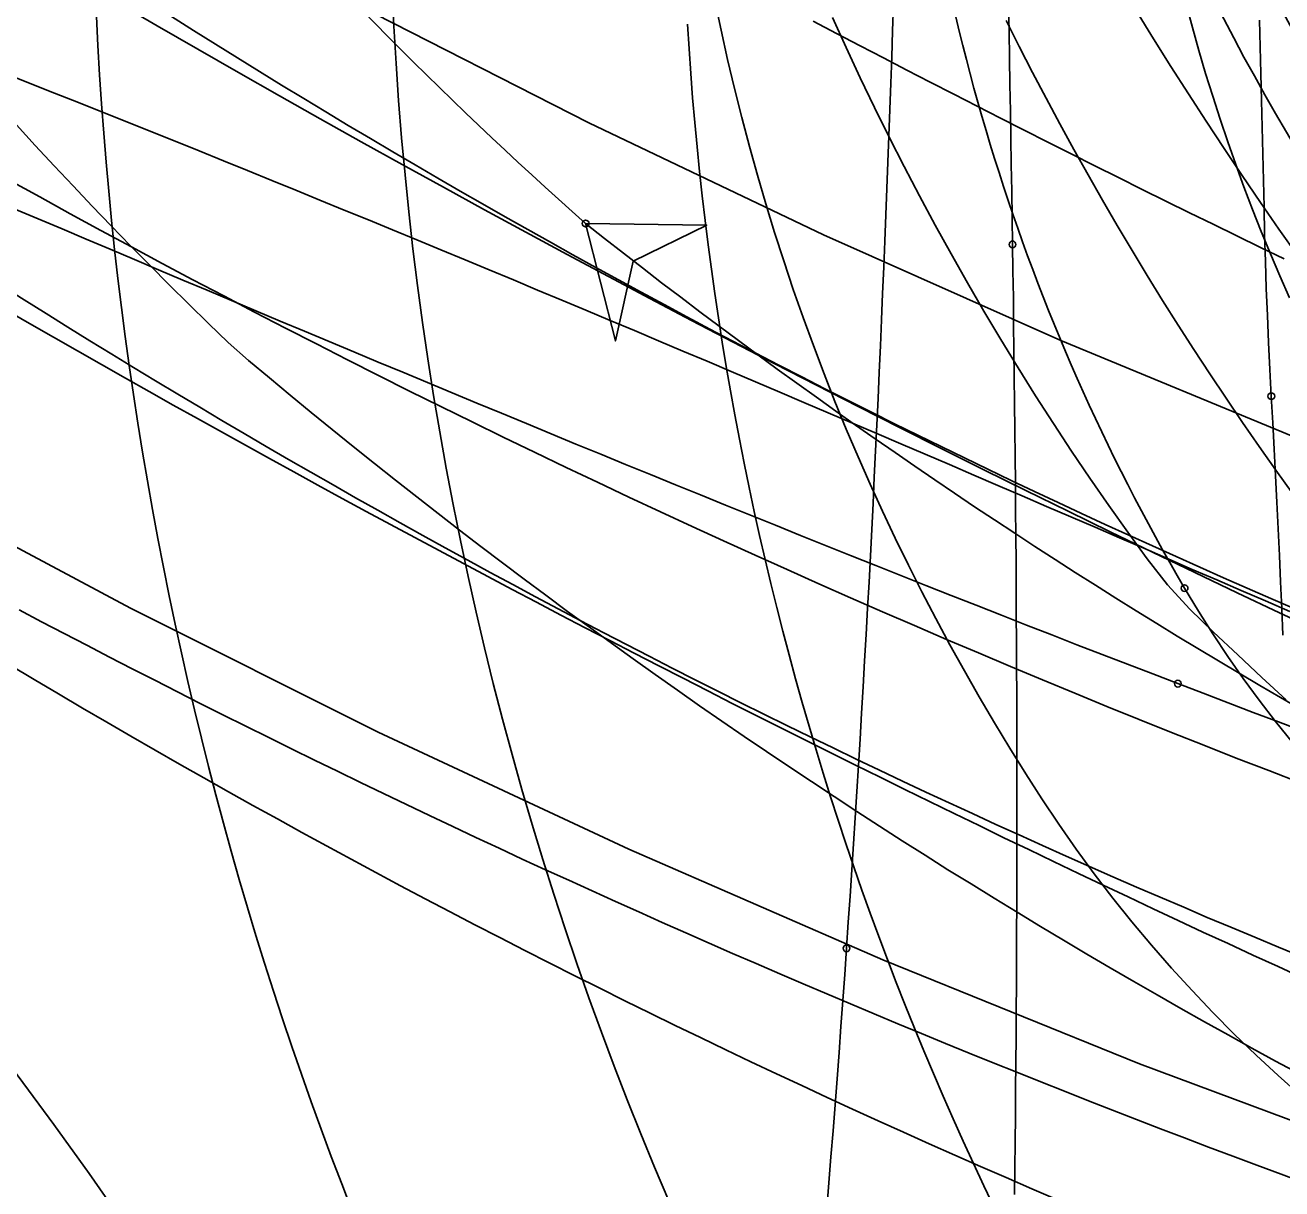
# Model space of a CAD drawing. Extents: x -14 to 1565148, y -25 to 642856.
# Drawn here: x 1564884.76 to 1564900.32, y 636520.8 to 636535.21 of the extents above; entities that cross this region are included whole.
import ezdxf

# ---------------------------------------------------------------- set-up
doc = ezdxf.new("R2010")
doc.units = 0
for name, color, linetype in [('DR_P_Headwall', 7, 'Continuous'), ('GE_P_Alignment_100_Stations', 7, 'Continuous'), ('GE_P_Driveway_CL', 7, 'Continuous'), ('GE_X_Alignment', 7, 'Continuous'), ('MT_P_Work_Area', 7, 'Continuous'), ('PM_P_Edge_Line', 7, 'Continuous'), ('PV_P_EOP', 7, 'Continuous'), ('TR_Turning_Path26', 7, 'Continuous'), ('TR_Turning_Path28', 7, 'Continuous'), ('TR_Turning_Path28 - Copy-1', 7, 'Continuous'), ('TR_Turning_Path29', 7, 'Continuous')]:
    doc.layers.add(name, color=color, linetype=linetype)

msp = doc.modelspace()

# ---------------------------------------------------------------- linework, layer by layer
at = {"layer": 'DR_P_Headwall'}
for points in [[(1564900.533, 636522.224), (1564900.238, 636522.384), (1564899.943, 636522.545), (1564899.65, 636522.707), (1564899.356, 636522.871), (1564899.064, 636523.036), (1564898.772, 636523.202), (1564898.481, 636523.369), (1564898.191, 636523.538), (1564897.902, 636523.708), (1564897.613, 636523.879), (1564897.326, 636524.052), (1564897.039, 636524.226), (1564896.752, 636524.401), (1564896.467, 636524.577), (1564896.182, 636524.754), (1564895.898, 636524.933), (1564895.615, 636525.113), (1564895.333, 636525.294), (1564895.052, 636525.476), (1564894.772, 636525.66), (1564894.492, 636525.844), (1564894.213, 636526.03), (1564893.935, 636526.217), (1564893.658, 636526.405), (1564893.382, 636526.595), (1564893.106, 636526.785), (1564892.832, 636526.977), (1564892.558, 636527.17), (1564892.285, 636527.364), (1564892.014, 636527.559), (1564891.742, 636527.756), (1564891.472, 636527.953), (1564891.203, 636528.152), (1564890.935, 636528.352), (1564890.667, 636528.553), (1564890.4, 636528.755), (1564890.134, 636528.959), (1564889.869, 636529.164), (1564889.605, 636529.37), (1564889.342, 636529.577), (1564889.08, 636529.785), (1564888.818, 636529.994), (1564888.557, 636530.205), (1564888.297, 636530.417), (1564888.038, 636530.63), (1564887.78, 636530.844), (1564887.523, 636531.061), (1564887.271, 636531.285), (1564887.026, 636531.519), (1564886.783, 636531.757), (1564886.541, 636531.997), (1564886.301, 636532.239), (1564886.061, 636532.482), (1564885.823, 636532.727), (1564885.586, 636532.973), (1564885.35, 636533.222), (1564885.115, 636533.472), (1564884.881, 636533.725), (1564884.648, 636533.979)], [(1564891.696, 636532.757), (1564892.064, 636531.303), (1564892.285, 636532.292), (1564893.196, 636532.737), (1564891.696, 636532.757)]]:
    msp.add_lwpolyline(points, dxfattribs=at)
msp.add_lwpolyline([(1564891.696, 636532.757), (1564892.064, 636531.303), (1564892.285, 636532.292), (1564893.196, 636532.737)], close=True, dxfattribs=at)
msp.add_circle((1564891.696, 636532.757), 0.0417, dxfattribs=at)
msp.add_circle((1564891.696, 636532.757), 0.0417, dxfattribs=at)
for centre, radius, start, end in [((1564926.905, 636572.414), 53.032, 212.8687, 228.3993), ((1564937.013, 636589.913), 72.941, 231.59001, 246.56414)]:
    msp.add_arc(centre, radius, start, end, dxfattribs=at)
at = {"layer": 'GE_P_Alignment_100_Stations'}
for points in [[(1564910.865, 636526.786), (1564909.612, 636526.982), (1564906.595, 636527.858), (1564903.56, 636528.928), (1564900.554, 636530.078), (1564897.58, 636531.308), (1564894.64, 636532.616), (1564891.736, 636534.003), (1564888.869, 636535.465), (1564886.043, 636537.004), (1564883.534, 636538.452)], [(1564900.512, 636532.357), (1564900.28, 636532.687), (1564900.051, 636533.019), (1564899.824, 636533.352), (1564899.6, 636533.687), (1564899.378, 636534.024), (1564899.158, 636534.362), (1564898.942, 636534.702), (1564898.727, 636535.043), (1564898.515, 636535.387)], [(1564909.759, 636518.863), (1564908.379, 636519.079), (1564905.006, 636520.035), (1564901.764, 636521.15), (1564898.553, 636522.351), (1564895.374, 636523.636), (1564892.231, 636525.006), (1564889.126, 636526.459), (1564886.06, 636527.993), (1564883.036, 636529.609), (1564880.352, 636531.132)], [(1564900.604, 636520.873), (1564900.305, 636520.983), (1564900.006, 636521.094), (1564899.707, 636521.206), (1564899.409, 636521.319), (1564899.111, 636521.432), (1564898.813, 636521.546), (1564898.516, 636521.661), (1564898.219, 636521.776), (1564897.922, 636521.892), (1564897.626, 636522.009), (1564897.33, 636522.126), (1564897.035, 636522.244), (1564896.74, 636522.363), (1564896.445, 636522.483), (1564896.15, 636522.603), (1564895.856, 636522.724), (1564895.563, 636522.846), (1564895.269, 636522.968), (1564894.976, 636523.091), (1564894.683, 636523.215), (1564894.391, 636523.339), (1564894.099, 636523.464), (1564893.808, 636523.59), (1564893.516, 636523.717), (1564893.225, 636523.844), (1564892.935, 636523.972), (1564892.645, 636524.1), (1564892.355, 636524.23), (1564892.066, 636524.36), (1564891.777, 636524.49), (1564891.488, 636524.622), (1564891.2, 636524.754), (1564890.912, 636524.886), (1564890.624, 636525.02), (1564890.337, 636525.154), (1564890.051, 636525.288), (1564889.764, 636525.424), (1564889.478, 636525.56), (1564889.193, 636525.696), (1564888.908, 636525.834), (1564888.623, 636525.972), (1564888.339, 636526.11), (1564888.055, 636526.25), (1564887.772, 636526.39), (1564887.489, 636526.53), (1564887.206, 636526.671), (1564886.924, 636526.813), (1564886.642, 636526.956), (1564886.361, 636527.099), (1564886.08, 636527.243), (1564885.799, 636527.387), (1564885.519, 636527.533), (1564885.24, 636527.679), (1564884.96, 636527.825), (1564884.681, 636527.972)]]:
    msp.add_lwpolyline(points, dxfattribs=at)
for centre, radius, start, end in [((1564944.747, 636563.681), 48.896, 181.6039, 242.0214), ((1564945.327, 636642.56), 125.026, 239.53645, 252.17759)]:
    msp.add_arc(centre, radius, start, end, dxfattribs=at)
at = {"layer": 'GE_P_Driveway_CL'}
msp.add_arc((1564834.986, 636485.101), 60.333, 360, 269.30622, dxfattribs=at)
msp.add_arc((1564834.986, 636485.101), 60.333, 360, 269.30622, dxfattribs=at)
at = {"layer": 'GE_X_Alignment'}
msp.add_circle((1564834.986, 636485.101), 60.25, dxfattribs=at)
at = {"layer": 'MT_P_Work_Area'}
for points in [[(1564900.546, 636521.959), (1564900.27, 636522.204), (1564899.996, 636522.458), (1564899.726, 636522.718), (1564899.462, 636522.984), (1564899.203, 636523.256), (1564898.949, 636523.534), (1564898.701, 636523.817), (1564898.459, 636524.106), (1564898.223, 636524.401), (1564897.993, 636524.701), (1564897.77, 636525.007), (1564897.553, 636525.318), (1564897.345, 636525.631), (1564897.144, 636525.943), (1564896.948, 636526.257), (1564896.756, 636526.574), (1564896.568, 636526.893), (1564896.385, 636527.215), (1564896.205, 636527.539), (1564896.03, 636527.865), (1564895.859, 636528.194), (1564895.692, 636528.525), (1564895.529, 636528.858), (1564895.371, 636529.193), (1564895.218, 636529.53), (1564895.068, 636529.869), (1564894.923, 636530.21), (1564894.783, 636530.553), (1564894.647, 636530.897), (1564894.516, 636531.244), (1564894.389, 636531.592), (1564894.266, 636531.941), (1564894.148, 636532.293), (1564894.035, 636532.645), (1564893.926, 636533), (1564893.822, 636533.355), (1564893.723, 636533.712), (1564893.628, 636534.07), (1564893.538, 636534.43), (1564893.453, 636534.79), (1564893.372, 636535.152), (1564893.296, 636535.514)], [(1564900.411, 636531.838), (1564900.29, 636532.109), (1564900.174, 636532.382), (1564900.061, 636532.657), (1564899.952, 636532.932), (1564899.846, 636533.21), (1564899.744, 636533.488), (1564899.646, 636533.768), (1564899.551, 636534.049), (1564899.46, 636534.332), (1564899.372, 636534.615), (1564899.289, 636534.9), (1564899.209, 636535.186), (1564899.132, 636535.472)], [(1564901.823, 636524.882), (1564901.581, 636525.11), (1564901.343, 636525.344), (1564901.111, 636525.584), (1564900.884, 636525.828), (1564900.663, 636526.077), (1564900.447, 636526.331), (1564900.238, 636526.59), (1564900.034, 636526.854), (1564899.836, 636527.122), (1564899.645, 636527.396), (1564899.46, 636527.673), (1564899.282, 636527.955), (1564899.111, 636528.241)]]:
    msp.add_lwpolyline(points, dxfattribs=at)
msp.add_circle((1564899.111, 636528.241), 0.0417, dxfattribs=at)
msp.add_circle((1564899.111, 636528.241), 0.0417, dxfattribs=at)
msp.add_arc((1564921.167, 636541.169), 25.566, 184.2434, 210.3764, dxfattribs=at)
at = {"layer": 'PM_P_Edge_Line'}
msp.add_lwpolyline([(1564900.369, 636526.857), (1564900.068, 636527.134), (1564899.769, 636527.413), (1564899.471, 636527.695), (1564899.175, 636527.98), (1564898.898, 636528.28), (1564898.647, 636528.602), (1564898.407, 636528.932), (1564898.172, 636529.265), (1564897.94, 636529.601), (1564897.712, 636529.939), (1564897.487, 636530.28), (1564897.266, 636530.624), (1564897.049, 636530.97), (1564896.836, 636531.319), (1564896.627, 636531.67), (1564896.422, 636532.024), (1564896.22, 636532.38), (1564896.023, 636532.738), (1564895.829, 636533.099), (1564895.64, 636533.462), (1564895.455, 636533.827), (1564895.273, 636534.194), (1564895.096, 636534.563), (1564894.923, 636534.935), (1564894.754, 636535.308)], dxfattribs=at)
msp.add_arc((1564928.083, 636550.154), 32.132, 188.9094, 219.518, dxfattribs=at)
at = {"layer": 'PV_P_EOP'}
for radius in [62, 60.333, 60.25]:
    msp.add_circle((1564834.986, 636485.101), radius, dxfattribs=at)
at = {"layer": 'TR_Turning_Path26'}
msp.add_lwpolyline([(1564900.453, 636529.408), (1564900.242, 636529.702), (1564900.034, 636529.997), (1564899.828, 636530.294), (1564899.625, 636530.592), (1564899.424, 636530.893), (1564899.227, 636531.195), (1564899.031, 636531.499), (1564898.839, 636531.805), (1564898.649, 636532.112), (1564898.462, 636532.421), (1564898.278, 636532.732), (1564898.096, 636533.044), (1564897.917, 636533.358), (1564897.741, 636533.673), (1564897.567, 636533.99), (1564897.397, 636534.309), (1564897.229, 636534.629), (1564897.064, 636534.95), (1564896.902, 636535.273)], dxfattribs=at)
msp.add_arc((1564933.808, 636553.616), 38.128, 190.0984, 224.2561, dxfattribs=at)
at = {"layer": 'TR_Turning_Path28'}
for points in [[(1564894.926, 636523.78), (1564894.948, 636524.103), (1564894.97, 636524.426), (1564894.992, 636524.75), (1564895.013, 636525.073), (1564895.034, 636525.397), (1564895.054, 636525.721), (1564895.074, 636526.045), (1564895.094, 636526.369), (1564895.113, 636526.693), (1564895.132, 636527.017), (1564895.15, 636527.342), (1564895.169, 636527.666), (1564895.186, 636527.991), (1564895.204, 636528.315), (1564895.221, 636528.64), (1564895.238, 636528.965), (1564895.254, 636529.29), (1564895.27, 636529.615), (1564895.286, 636529.94), (1564895.301, 636530.265), (1564895.316, 636530.59), (1564895.331, 636530.915), (1564895.345, 636531.24), (1564895.359, 636531.565), (1564895.373, 636531.89), (1564895.387, 636532.215), (1564895.4, 636532.54), (1564895.413, 636532.865), (1564895.426, 636533.19), (1564895.438, 636533.516), (1564895.451, 636533.841), (1564895.463, 636534.167), (1564895.474, 636534.493), (1564895.486, 636534.819), (1564895.497, 636535.145), (1564895.509, 636535.472)], [(1564900.476, 636527.986), (1564900.181, 636528.113), (1564899.886, 636528.241), (1564899.592, 636528.37), (1564899.298, 636528.5), (1564899.005, 636528.631), (1564898.712, 636528.763), (1564898.42, 636528.896), (1564898.128, 636529.03), (1564897.836, 636529.165), (1564897.545, 636529.3), (1564897.254, 636529.437), (1564896.964, 636529.575), (1564896.674, 636529.713), (1564896.385, 636529.853), (1564896.096, 636529.993), (1564895.808, 636530.135), (1564895.52, 636530.277), (1564895.233, 636530.42), (1564894.946, 636530.565), (1564894.659, 636530.71), (1564894.373, 636530.856), (1564894.087, 636531.003), (1564893.802, 636531.151), (1564893.518, 636531.3), (1564893.234, 636531.45), (1564892.95, 636531.601), (1564892.667, 636531.752), (1564892.384, 636531.905), (1564892.102, 636532.058), (1564891.821, 636532.213), (1564891.539, 636532.368), (1564891.259, 636532.525), (1564890.979, 636532.682), (1564890.699, 636532.84), (1564890.42, 636532.999), (1564890.142, 636533.159), (1564889.864, 636533.32), (1564889.586, 636533.482), (1564889.309, 636533.644), (1564889.033, 636533.808), (1564888.757, 636533.972), (1564888.481, 636534.138), (1564888.207, 636534.304), (1564887.932, 636534.471), (1564887.659, 636534.639), (1564887.386, 636534.808), (1564887.113, 636534.978), (1564886.841, 636535.149), (1564886.569, 636535.32)], [(1564900.185, 636530.619), (1564900.167, 636530.95), (1564900.151, 636531.284), (1564900.136, 636531.618), (1564900.123, 636531.953), (1564900.112, 636532.288), (1564900.102, 636532.624), (1564900.095, 636532.958), (1564900.088, 636533.29), (1564900.08, 636533.621), (1564900.073, 636533.951), (1564900.065, 636534.282), (1564900.057, 636534.613), (1564900.048, 636534.944), (1564900.04, 636535.275)], [(1564899.028, 636527.058), (1564898.716, 636527.178), (1564898.403, 636527.298), (1564898.091, 636527.419), (1564897.779, 636527.54), (1564897.467, 636527.661), (1564897.155, 636527.783), (1564896.843, 636527.905), (1564896.532, 636528.028), (1564896.22, 636528.151), (1564895.909, 636528.274), (1564895.598, 636528.397), (1564895.287, 636528.521), (1564894.976, 636528.645), (1564894.666, 636528.77), (1564894.356, 636528.894), (1564894.046, 636529.019), (1564893.736, 636529.144), (1564893.426, 636529.269), (1564893.117, 636529.395), (1564892.808, 636529.521), (1564892.5, 636529.647), (1564892.191, 636529.773), (1564891.883, 636529.899), (1564891.576, 636530.025), (1564891.269, 636530.152), (1564890.962, 636530.279), (1564890.655, 636530.406), (1564890.349, 636530.532), (1564890.043, 636530.659), (1564889.738, 636530.787), (1564889.433, 636530.914), (1564889.128, 636531.041), (1564888.824, 636531.168), (1564888.521, 636531.295), (1564888.217, 636531.422), (1564887.915, 636531.549), (1564887.613, 636531.676), (1564887.311, 636531.803), (1564887.01, 636531.93), (1564886.709, 636532.057), (1564886.409, 636532.184), (1564886.11, 636532.31), (1564885.811, 636532.437), (1564885.512, 636532.563), (1564885.215, 636532.689), (1564884.917, 636532.815), (1564884.621, 636532.94)], [(1564900.329, 636527.659), (1564900.314, 636527.988), (1564900.3, 636528.317), (1564900.285, 636528.646), (1564900.269, 636528.975), (1564900.253, 636529.304), (1564900.237, 636529.632), (1564900.22, 636529.961), (1564900.203, 636530.29), (1564900.185, 636530.619)], [(1564897.538, 636520.665), (1564897.22, 636520.802), (1564896.901, 636520.94), (1564896.583, 636521.079), (1564896.266, 636521.219), (1564895.949, 636521.36), (1564895.632, 636521.502), (1564895.316, 636521.645), (1564895.001, 636521.789), (1564894.686, 636521.934), (1564894.371, 636522.08), (1564894.057, 636522.227), (1564893.743, 636522.375), (1564893.43, 636522.524), (1564893.117, 636522.674), (1564892.805, 636522.825), (1564892.493, 636522.978), (1564892.182, 636523.131), (1564891.871, 636523.285), (1564891.561, 636523.44), (1564891.251, 636523.597), (1564890.942, 636523.754), (1564890.633, 636523.912), (1564890.325, 636524.071), (1564890.018, 636524.232), (1564889.71, 636524.393), (1564889.404, 636524.555), (1564889.098, 636524.719), (1564888.792, 636524.883), (1564888.487, 636525.048), (1564888.183, 636525.214), (1564887.879, 636525.382), (1564887.575, 636525.55), (1564887.273, 636525.719), (1564886.97, 636525.89), (1564886.669, 636526.061), (1564886.368, 636526.233), (1564886.067, 636526.406), (1564885.767, 636526.58), (1564885.468, 636526.756), (1564885.169, 636526.932), (1564884.87, 636527.109), (1564884.573, 636527.287)], [(1564900.586, 636526.466), (1564900.274, 636526.583), (1564899.962, 636526.701), (1564899.651, 636526.82), (1564899.34, 636526.939), (1564899.028, 636527.058)], [(1564894.681, 636520.551), (1564894.707, 636520.874), (1564894.733, 636521.196), (1564894.759, 636521.519), (1564894.784, 636521.842), (1564894.808, 636522.165), (1564894.833, 636522.488), (1564894.857, 636522.811), (1564894.88, 636523.134), (1564894.903, 636523.457), (1564894.926, 636523.78)]]:
    msp.add_lwpolyline(points, dxfattribs=at)
for centre in [(1564900.185, 636530.619), (1564900.185, 636530.619), (1564899.028, 636527.058), (1564899.028, 636527.058), (1564894.926, 636523.78), (1564894.926, 636523.78)]:
    msp.add_circle(centre, 0.0417, dxfattribs=at)
msp.add_arc((1564939.259, 636618.365), 102.29, 234.57972, 257.40723, dxfattribs=at)
at = {"layer": 'TR_Turning_Path28 - Copy-1'}
for points in [[(1564896.981, 636532.498), (1564896.977, 636532.828), (1564896.971, 636533.158), (1564896.966, 636533.488), (1564896.961, 636533.818), (1564896.955, 636534.147), (1564896.949, 636534.477), (1564896.944, 636534.806), (1564896.938, 636535.136), (1564896.931, 636535.465)], [(1564900.346, 636532.318), (1564900.052, 636532.461), (1564899.758, 636532.603), (1564899.465, 636532.747), (1564899.171, 636532.891), (1564898.878, 636533.035), (1564898.586, 636533.18), (1564898.293, 636533.325), (1564898.001, 636533.471), (1564897.709, 636533.618), (1564897.417, 636533.765), (1564897.125, 636533.912), (1564896.834, 636534.06), (1564896.543, 636534.209), (1564896.253, 636534.358), (1564895.962, 636534.507), (1564895.672, 636534.658), (1564895.382, 636534.808), (1564895.093, 636534.959), (1564894.803, 636535.111), (1564894.514, 636535.263)], [(1564900.413, 636527.951), (1564900.111, 636528.082), (1564899.81, 636528.213), (1564899.509, 636528.343), (1564899.207, 636528.473), (1564898.906, 636528.604), (1564898.605, 636528.734), (1564898.304, 636528.864), (1564898.003, 636528.994), (1564897.703, 636529.124), (1564897.402, 636529.253), (1564897.101, 636529.383), (1564896.801, 636529.512), (1564896.5, 636529.642), (1564896.2, 636529.771), (1564895.899, 636529.9), (1564895.599, 636530.028), (1564895.299, 636530.157), (1564894.999, 636530.285), (1564894.698, 636530.413), (1564894.398, 636530.541), (1564894.098, 636530.669), (1564893.798, 636530.796), (1564893.499, 636530.923), (1564893.199, 636531.051), (1564892.899, 636531.177), (1564892.599, 636531.304), (1564892.299, 636531.43), (1564892, 636531.556), (1564891.7, 636531.682), (1564891.401, 636531.808), (1564891.101, 636531.933), (1564890.802, 636532.058), (1564890.502, 636532.182), (1564890.203, 636532.307), (1564889.903, 636532.431), (1564889.604, 636532.555), (1564889.305, 636532.678), (1564889.006, 636532.802), (1564888.706, 636532.924), (1564888.407, 636533.047), (1564888.108, 636533.169), (1564887.809, 636533.291), (1564887.51, 636533.413), (1564887.211, 636533.534), (1564886.912, 636533.655), (1564886.613, 636533.776), (1564886.313, 636533.896), (1564886.014, 636534.016), (1564885.715, 636534.135), (1564885.416, 636534.255), (1564885.118, 636534.373), (1564884.819, 636534.492), (1564884.52, 636534.61)], [(1564897.005, 636520.73), (1564897.009, 636521.055), (1564897.013, 636521.38), (1564897.016, 636521.705), (1564897.019, 636522.031), (1564897.022, 636522.356), (1564897.025, 636522.682), (1564897.027, 636523.008), (1564897.029, 636523.334), (1564897.031, 636523.66), (1564897.032, 636523.986), (1564897.033, 636524.312), (1564897.034, 636524.638), (1564897.035, 636524.965), (1564897.035, 636525.291), (1564897.035, 636525.618), (1564897.035, 636525.945), (1564897.034, 636526.272), (1564897.034, 636526.599), (1564897.033, 636526.926), (1564897.031, 636527.253), (1564897.03, 636527.58), (1564897.028, 636527.907), (1564897.026, 636528.235), (1564897.024, 636528.562), (1564897.022, 636528.89), (1564897.019, 636529.218), (1564897.016, 636529.545), (1564897.013, 636529.873), (1564897.01, 636530.201), (1564897.006, 636530.529), (1564897.003, 636530.857), (1564896.999, 636531.185), (1564896.995, 636531.513), (1564896.991, 636531.842), (1564896.986, 636532.17), (1564896.981, 636532.498)], [(1564900.578, 636523.411), (1564900.268, 636523.553), (1564899.958, 636523.696), (1564899.649, 636523.839), (1564899.339, 636523.982), (1564899.03, 636524.126), (1564898.721, 636524.271), (1564898.413, 636524.416), (1564898.104, 636524.562), (1564897.796, 636524.708), (1564897.488, 636524.855), (1564897.181, 636525.002), (1564896.873, 636525.15), (1564896.566, 636525.299), (1564896.26, 636525.448), (1564895.953, 636525.597), (1564895.647, 636525.748), (1564895.341, 636525.898), (1564895.035, 636526.05), (1564894.73, 636526.201), (1564894.425, 636526.354), (1564894.12, 636526.507), (1564893.815, 636526.66), (1564893.511, 636526.814), (1564893.207, 636526.969), (1564892.903, 636527.124), (1564892.6, 636527.28), (1564892.297, 636527.436), (1564891.994, 636527.593), (1564891.691, 636527.75), (1564891.389, 636527.908), (1564891.087, 636528.066), (1564890.785, 636528.225), (1564890.483, 636528.385), (1564890.182, 636528.545), (1564889.881, 636528.705), (1564889.581, 636528.866), (1564889.28, 636529.028), (1564888.98, 636529.19), (1564888.681, 636529.353), (1564888.381, 636529.516), (1564888.082, 636529.68), (1564887.783, 636529.845), (1564887.485, 636530.01), (1564887.187, 636530.175), (1564886.889, 636530.341), (1564886.591, 636530.507), (1564886.294, 636530.675), (1564885.997, 636530.842), (1564885.7, 636531.01), (1564885.403, 636531.179), (1564885.107, 636531.348), (1564884.811, 636531.518), (1564884.516, 636531.688)]]:
    msp.add_lwpolyline(points, dxfattribs=at)
msp.add_circle((1564896.981, 636532.498), 0.0417, dxfattribs=at)
msp.add_circle((1564896.981, 636532.498), 0.0417, dxfattribs=at)
msp.add_arc((1564979.005, 636695.339), 184.987, 234.0043, 257.06523, dxfattribs=at)
at = {"layer": 'TR_Turning_Path29'}
for points in [[(1564888.807, 636520.524), (1564888.676, 636520.861), (1564888.547, 636521.2), (1564888.421, 636521.539), (1564888.298, 636521.879), (1564888.177, 636522.221), (1564888.059, 636522.563), (1564887.944, 636522.906), (1564887.831, 636523.25), (1564887.721, 636523.595), (1564887.614, 636523.94), (1564887.509, 636524.287), (1564887.407, 636524.634), (1564887.308, 636524.982), (1564887.212, 636525.331), (1564887.118, 636525.681), (1564887.027, 636526.031), (1564886.939, 636526.382), (1564886.854, 636526.734), (1564886.771, 636527.086), (1564886.691, 636527.439), (1564886.614, 636527.793), (1564886.539, 636528.147), (1564886.468, 636528.502), (1564886.399, 636528.857), (1564886.333, 636529.213), (1564886.27, 636529.569), (1564886.209, 636529.926), (1564886.151, 636530.284), (1564886.097, 636530.641), (1564886.044, 636530.999), (1564885.995, 636531.358), (1564885.949, 636531.717), (1564885.905, 636532.076), (1564885.864, 636532.436), (1564885.826, 636532.796), (1564885.791, 636533.156), (1564885.758, 636533.517), (1564885.729, 636533.877), (1564885.702, 636534.238), (1564885.678, 636534.599), (1564885.657, 636534.961), (1564885.638, 636535.322)], [(1564896.756, 636520.563), (1564896.625, 636520.838), (1564896.496, 636521.114), (1564896.369, 636521.391), (1564896.244, 636521.669), (1564896.121, 636521.948), (1564896.001, 636522.229), (1564895.883, 636522.51), (1564895.767, 636522.791), (1564895.653, 636523.074), (1564895.541, 636523.358), (1564895.432, 636523.643), (1564895.325, 636523.928), (1564895.22, 636524.214), (1564895.117, 636524.501), (1564895.017, 636524.789), (1564894.919, 636525.078), (1564894.823, 636525.367), (1564894.729, 636525.657), (1564894.638, 636525.948), (1564894.549, 636526.24), (1564894.462, 636526.532), (1564894.377, 636526.825), (1564894.295, 636527.118), (1564894.215, 636527.413), (1564894.137, 636527.708), (1564894.062, 636528.003), (1564893.989, 636528.299), (1564893.918, 636528.595), (1564893.85, 636528.893), (1564893.784, 636529.19), (1564893.72, 636529.488), (1564893.659, 636529.787), (1564893.6, 636530.086), (1564893.543, 636530.386), (1564893.489, 636530.686), (1564893.437, 636530.986), (1564893.387, 636531.287), (1564893.34, 636531.588), (1564893.295, 636531.889), (1564893.252, 636532.191), (1564893.212, 636532.494), (1564893.174, 636532.796), (1564893.139, 636533.099), (1564893.106, 636533.402), (1564893.075, 636533.705), (1564893.046, 636534.009), (1564893.02, 636534.313), (1564892.997, 636534.616), (1564892.976, 636534.921), (1564892.957, 636535.225)]]:
    msp.add_lwpolyline(points, dxfattribs=at)
msp.add_arc((1564931.872, 636537.484), 42.609, 175.5057, 253.9189, dxfattribs=at)

doc.saveas('drawing.dxf')
